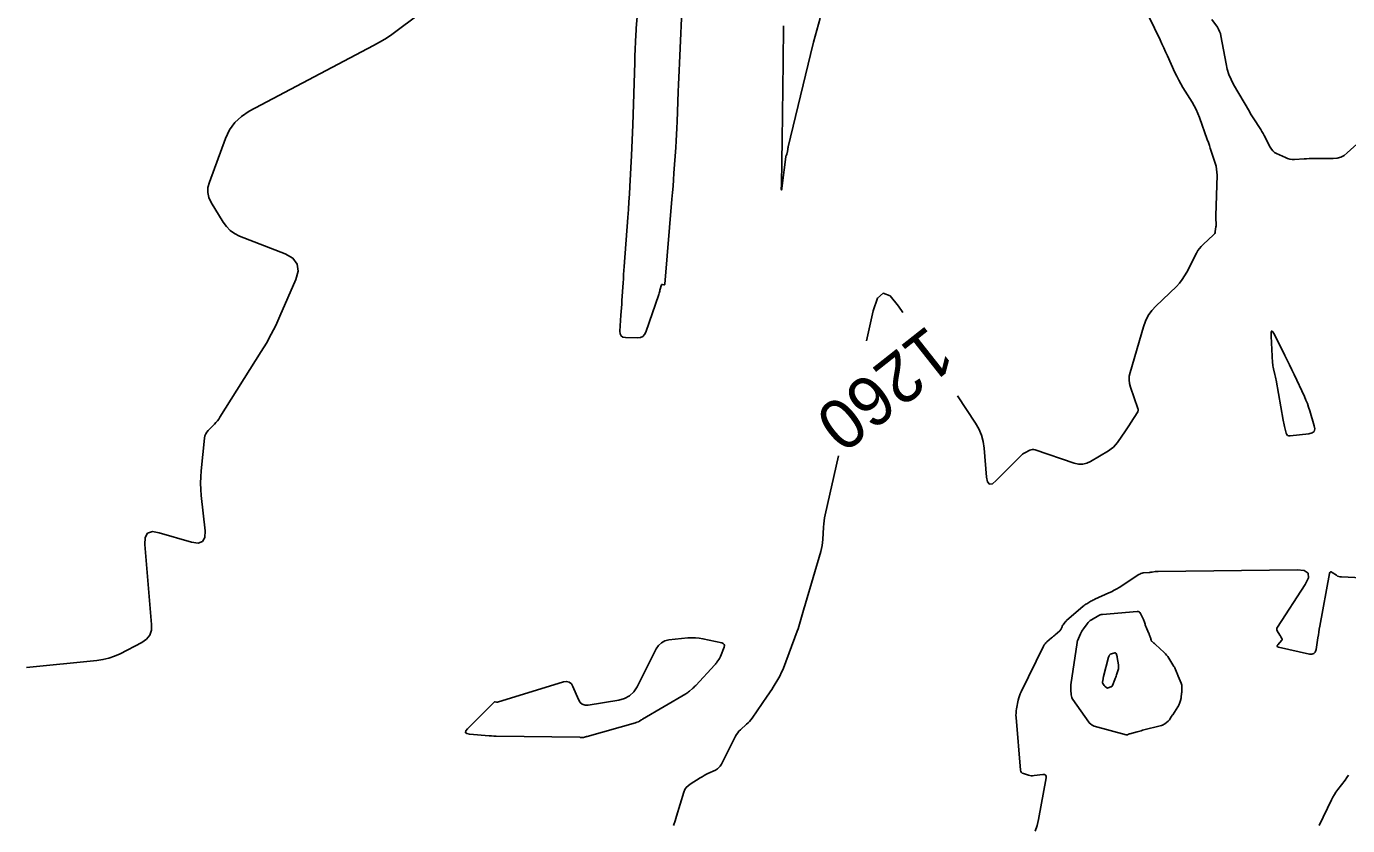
# Model space of a CAD drawing. Extents: x 658976 to 668721, y 639543 to 647196.
# Drawn here: x 661357.2 to 661516.6, y 642641.7 to 642738.1 of the extents above; entities that cross this region are included whole.
import ezdxf

# ---------------------------------------------------------------- set-up
doc = ezdxf.new("R2010")
doc.units = 0
for name, color, linetype in [('Ex_Contour Labels', 7, 'Continuous'), ('Ex_Major Contours', 7, 'Continuous'), ('Ex_Minor Contours', 7, 'Continuous')]:
    doc.layers.add(name, color=color, linetype=linetype)

msp = doc.modelspace()

# ---------------------------------------------------------------- linework, layer by layer
at = {"layer": 'Ex_Major Contours'}
for points in [[(661469.55, 642693.57), (661471.72, 642690.28), (661472.12, 642689.57), (661472.44, 642688.83), (661472.65, 642688.05), (661472.76, 642687.24), (661473.05, 642683.77), (661473.17, 642683.18), (661473.4, 642682.92), (661473.75, 642682.97), (661474.22, 642683.34), (661477.13, 642686.31), (661477.25, 642686.42), (661477.39, 642686.53), (661477.52, 642686.62), (661477.67, 642686.7), (661478.28, 642687.01), (661478.43, 642687.07), (661478.59, 642687.1), (661478.74, 642687.09), (661478.9, 642687.05), (661483.64, 642685.45), (661484.15, 642685.34), (661484.65, 642685.33), (661485.14, 642685.44), (661485.61, 642685.66), (661487.76, 642686.95), (661488.07, 642687.16), (661488.36, 642687.39), (661488.61, 642687.66), (661488.84, 642687.95), (661489.81, 642689.35), (661489.97, 642689.58), (661490.12, 642689.82), (661490.28, 642690.05), (661490.43, 642690.28), (661491.29, 642691.64), (661491.3, 642691.67), (661491.31, 642691.7), (661491.32, 642691.73), (661491.33, 642691.76), (661491.34, 642691.89), (661491.34, 642691.92), (661491.33, 642691.95), (661491.33, 642691.99), (661491.32, 642692.02), (661490.41, 642694.6), (661490.29, 642695.05), (661490.24, 642695.49), (661490.27, 642695.94), (661490.36, 642696.38), (661491.97, 642701.89), (661492.23, 642702.59), (661492.56, 642703.24), (661492.98, 642703.84), (661493.48, 642704.38), (661495.95, 642706.77), (661496.32, 642707.16), (661496.65, 642707.58), (661496.95, 642708.02), (661497.22, 642708.49), (661498.39, 642710.79), (661498.55, 642711.08), (661498.74, 642711.34), (661498.94, 642711.59), (661499.17, 642711.82), (661500.43, 642712.97), (661500.52, 642713.06), (661500.58, 642713.16), (661500.63, 642713.28), (661500.65, 642713.4), (661500.73, 642713.94), (661500.74, 642714.05), (661500.75, 642714.16), (661500.75, 642714.27), (661500.75, 642714.38), (661500.73, 642714.82), (661500.72, 642714.93), (661500.72, 642715.04), (661500.72, 642715.15), (661500.72, 642715.26), (661500.86, 642720.16), (661500.85, 642720.54), (661500.81, 642720.9), (661500.74, 642721.27), (661500.64, 642721.63), (661500.17, 642723.06), (661500.05, 642723.42), (661499.93, 642723.77), (661499.81, 642724.13), (661499.68, 642724.49), (661498.74, 642727.13), (661498.55, 642727.61), (661498.34, 642728.08), (661498.1, 642728.54), (661497.84, 642728.99), (661496.75, 642730.75), (661496.48, 642731.19), (661496.23, 642731.65), (661495.99, 642732.11), (661495.77, 642732.58), (661494.88, 642734.56), (661494.66, 642735.05), (661494.43, 642735.53), (661494.21, 642736.02), (661493.98, 642736.5), (661492.64, 642739.32)], [(661500.25, 642738.94), (661500.9, 642738.01), (661501.05, 642737.77), (661501.17, 642737.52), (661501.26, 642737.26), (661501.33, 642736.99), (661501.95, 642733.6), (661502.1, 642732.96), (661502.3, 642732.33), (661502.55, 642731.72), (661502.86, 642731.13), (661504.77, 642727.84), (661504.91, 642727.59), (661505.06, 642727.35), (661505.21, 642727.11), (661505.36, 642726.87), (661505.98, 642725.93), (661506.13, 642725.69), (661506.28, 642725.45), (661506.42, 642725.2), (661506.55, 642724.96), (661507.27, 642723.56), (661507.42, 642723.32), (661507.6, 642723.11), (661507.81, 642722.93), (661508.05, 642722.79), (661509.1, 642722.29), (661509.36, 642722.18), (661509.63, 642722.11), (661509.91, 642722.07), (661510.2, 642722.07), (661511.37, 642722.14), (661511.67, 642722.16), (661511.96, 642722.17), (661512.25, 642722.18), (661512.55, 642722.18), (661514.88, 642722.19), (661515.35, 642722.24), (661515.79, 642722.36), (661516.2, 642722.57), (661516.57, 642722.86), (661518.13, 642724.29)], [(661458.56, 642700.18), (661459.36, 642703.83), (661459.88, 642705.34), (661460.56, 642705.93), (661461.42, 642705.62), (661462.43, 642704.4), (661462.94, 642703.63)], [(661435.3, 642641.74), (661435.47, 642642.31), (661435.65, 642642.88), (661436.54, 642645.77), (661436.66, 642646.07), (661436.83, 642646.33), (661437.04, 642646.55), (661437.29, 642646.74), (661438.52, 642647.5), (661438.74, 642647.63), (661438.97, 642647.76), (661439.2, 642647.88), (661439.43, 642648), (661440.36, 642648.44), (661440.58, 642648.57), (661440.77, 642648.73), (661440.93, 642648.91), (661441.06, 642649.13), (661442.77, 642652.52), (661442.89, 642652.73), (661443.03, 642652.93), (661443.18, 642653.12), (661443.36, 642653.29), (661444.1, 642653.96), (661444.28, 642654.13), (661444.45, 642654.31), (661444.61, 642654.5), (661444.76, 642654.7), (661446.59, 642657.34), (661446.78, 642657.61), (661446.96, 642657.88), (661447.13, 642658.16), (661447.3, 642658.44), (661447.98, 642659.56), (661448.14, 642659.85), (661448.29, 642660.14), (661448.43, 642660.44), (661448.55, 642660.74), (661450.21, 642665.2), (661450.31, 642665.47), (661450.4, 642665.74), (661450.48, 642666.02), (661450.56, 642666.3), (661450.87, 642667.42), (661450.95, 642667.7), (661451.03, 642667.98), (661451.11, 642668.26), (661451.2, 642668.54), (661453.06, 642674.78), (661453.15, 642675.14), (661453.23, 642675.5), (661453.28, 642675.87), (661453.31, 642676.24), (661453.38, 642677.74), (661453.41, 642678.11), (661453.45, 642678.48), (661453.51, 642678.85), (661453.58, 642679.22), (661455.2, 642686.34)]]:
    msp.add_lwpolyline(points, dxfattribs=at)
for points in [[(661440.91, 642662.04), (661440.87, 642661.95), (661440.82, 642661.87), (661440.76, 642661.78), (661440.53, 642661.45), (661440.48, 642661.37), (661440.41, 642661.29), (661440.35, 642661.21), (661440.28, 642661.14), (661437.96, 642658.64), (661437.87, 642658.55), (661437.78, 642658.46), (661437.69, 642658.37), (661437.59, 642658.28), (661437.2, 642657.94), (661437.1, 642657.85), (661437, 642657.78), (661436.89, 642657.7), (661436.78, 642657.63), (661431.53, 642654.56), (661431.49, 642654.53), (661431.45, 642654.5), (661431.41, 642654.48), (661431.36, 642654.45), (661431.18, 642654.33), (661431.15, 642654.31), (661431.11, 642654.29), (661431.07, 642654.27), (661431.03, 642654.25), (661430.87, 642654.19), (661430.83, 642654.18), (661430.79, 642654.16), (661430.75, 642654.15), (661430.71, 642654.14), (661424.88, 642652.5), (661424.82, 642652.49), (661424.77, 642652.47), (661424.72, 642652.46), (661424.67, 642652.44), (661424.42, 642652.37), (661424.39, 642652.36), (661424.35, 642652.36), (661424.31, 642652.36), (661424.28, 642652.36), (661424.13, 642652.38), (661424.09, 642652.38), (661424.05, 642652.38), (661424.02, 642652.38), (661423.98, 642652.39), (661413.91, 642652.53), (661413.84, 642652.53), (661413.77, 642652.53), (661413.69, 642652.54), (661413.62, 642652.54), (661413.33, 642652.55), (661413.25, 642652.56), (661413.18, 642652.56), (661413.11, 642652.56), (661413.03, 642652.57), (661410.67, 642652.76), (661410.34, 642652.83), (661410.19, 642652.96), (661410.22, 642653.16), (661410.42, 642653.42), (661413.63, 642656.61), (661413.66, 642656.64), (661413.69, 642656.65), (661413.72, 642656.66), (661413.76, 642656.65), (661413.92, 642656.62), (661413.96, 642656.61), (661414, 642656.61), (661414.03, 642656.61), (661414.07, 642656.62), (661422, 642659.06), (661422.38, 642659.12), (661422.7, 642659.05), (661422.96, 642658.85), (661423.16, 642658.52), (661423.82, 642656.94), (661424.02, 642656.6), (661424.28, 642656.38), (661424.61, 642656.27), (661425, 642656.28), (661428.69, 642656.86), (661429.39, 642657.05), (661429.99, 642657.38), (661430.49, 642657.85), (661430.89, 642658.46), (661433.19, 642663.04), (661433.47, 642663.47), (661433.82, 642663.79), (661434.24, 642664), (661434.73, 642664.12), (661437, 642664.37), (661437.46, 642664.4), (661437.92, 642664.4), (661438.38, 642664.35), (661438.83, 642664.27), (661441.1, 642663.77), (661441.28, 642663.7), (661441.39, 642663.59), (661441.43, 642663.44), (661441.38, 642663.24), (661440.95, 642662.14)], [(661488.99, 642660.96), (661488.99, 642660.81), (661488.97, 642660.66), (661488.93, 642660.51), (661488.73, 642659.91), (661488.68, 642659.77), (661488.63, 642659.62), (661488.58, 642659.48), (661488.52, 642659.34), (661488.25, 642658.64), (661488.22, 642658.58), (661488.18, 642658.53), (661488.12, 642658.49), (661488.06, 642658.46), (661487.74, 642658.34), (661487.69, 642658.33), (661487.64, 642658.33), (661487.59, 642658.34), (661487.55, 642658.37), (661487.36, 642658.51), (661487.32, 642658.54), (661487.29, 642658.58), (661487.26, 642658.61), (661487.23, 642658.65), (661487.08, 642658.87), (661487.07, 642658.88), (661487.06, 642658.9), (661487.06, 642658.91), (661487.05, 642658.93), (661487.05, 642658.99), (661487.05, 642659.01), (661487.05, 642659.02), (661487.05, 642659.04), (661487.05, 642659.05), (661487.11, 642659.44), (661487.12, 642659.51), (661487.13, 642659.58), (661487.15, 642659.65), (661487.16, 642659.72), (661487.77, 642662.05), (661487.78, 642662.07), (661487.78, 642662.09), (661487.79, 642662.11), (661487.79, 642662.13), (661487.83, 642662.2), (661487.83, 642662.21), (661487.84, 642662.23), (661487.85, 642662.25), (661487.86, 642662.26), (661487.92, 642662.34), (661487.93, 642662.35), (661487.94, 642662.37), (661487.96, 642662.38), (661487.98, 642662.39), (661488.05, 642662.44), (661488.07, 642662.45), (661488.09, 642662.46), (661488.11, 642662.46), (661488.13, 642662.47), (661488.51, 642662.57), (661488.57, 642662.58), (661488.61, 642662.57), (661488.65, 642662.54), (661488.68, 642662.49), (661488.77, 642662.25), (661488.79, 642662.19), (661488.81, 642662.13), (661488.82, 642662.07), (661488.83, 642662), (661488.98, 642661.11)]]:
    msp.add_lwpolyline(points, close=True, dxfattribs=at)
at = {"layer": 'Ex_Minor Contours'}
for points in [[(661436.39, 642741.86), (661436.01, 642733.67), (661435.97, 642732.81), (661435.94, 642731.96), (661435.9, 642731.1), (661435.86, 642730.24), (661435.72, 642726.64), (661435.68, 642725.86), (661435.64, 642725.08), (661435.6, 642724.3), (661435.55, 642723.52), (661435.34, 642720.41), (661435.28, 642719.63), (661435.23, 642718.86), (661435.17, 642718.08), (661435.1, 642717.3), (661434.23, 642707.03), (661434.22, 642706.99), (661434.2, 642706.96), (661434.17, 642706.95), (661434.13, 642706.96), (661433.95, 642707.01), (661433.91, 642707.01), (661433.88, 642707), (661433.85, 642706.98), (661433.84, 642706.94), (661433.65, 642706.29), (661433.62, 642706.17), (661433.58, 642706.05), (661433.54, 642705.93), (661433.5, 642705.8), (661431.94, 642701.25), (661431.79, 642700.95), (661431.58, 642700.74), (661431.31, 642700.61), (661430.97, 642700.58), (661429.51, 642700.61), (661429.19, 642700.66), (661428.97, 642700.8), (661428.85, 642701.04), (661428.82, 642701.36), (661428.95, 642703.29), (661428.98, 642703.73), (661429.01, 642704.18), (661429.04, 642704.62), (661429.07, 642705.07), (661429.2, 642707.18), (661429.24, 642707.68), (661429.27, 642708.18), (661429.31, 642708.68), (661429.34, 642709.18), (661429.78, 642715.09), (661429.85, 642716.02), (661429.91, 642716.95), (661429.97, 642717.88), (661430.02, 642718.81), (661430.21, 642722.54), (661430.26, 642723.47), (661430.3, 642724.4), (661430.34, 642725.33), (661430.37, 642726.26), (661430.6, 642733.75), (661430.61, 642734.1), (661430.62, 642734.44), (661430.64, 642734.79), (661430.65, 642735.13), (661430.71, 642736.51), (661430.73, 642736.86), (661430.75, 642737.2), (661430.78, 642737.55), (661430.8, 642737.89), (661431.61, 642747.73)], [(661404.3, 642739.38), (661401.77, 642737.5), (661401.13, 642737.04), (661400.47, 642736.6), (661399.8, 642736.2), (661399.11, 642735.81), (661384.11, 642727.88), (661383.16, 642727.27), (661382.37, 642726.52), (661381.73, 642725.63), (661381.24, 642724.61), (661379.29, 642719.35), (661379.12, 642718.71), (661379.11, 642718.09), (661379.24, 642717.48), (661379.52, 642716.88), (661380.95, 642714.53), (661381.34, 642713.98), (661381.81, 642713.52), (661382.34, 642713.14), (661382.94, 642712.84), (661388.43, 642710.68), (661389.35, 642710.15), (661389.87, 642709.46), (661389.99, 642708.6), (661389.71, 642707.58), (661387.79, 642703.16), (661387.29, 642702.06), (661386.75, 642700.99), (661386.17, 642699.93), (661385.55, 642698.9), (661380.57, 642690.98), (661380.43, 642690.76), (661380.27, 642690.55), (661380.09, 642690.35), (661379.91, 642690.15), (661379.15, 642689.39), (661378.98, 642689.19), (661378.85, 642688.98), (661378.76, 642688.74), (661378.72, 642688.48), (661378.31, 642684.53), (661378.25, 642683.78), (661378.23, 642683.03), (661378.26, 642682.29), (661378.32, 642681.54), (661378.77, 642677.29), (661378.74, 642676.49), (661378.46, 642675.99), (661377.92, 642675.8), (661377.13, 642675.92), (661373.23, 642677.06), (661372.41, 642677.19), (661371.84, 642676.99), (661371.53, 642676.47), (661371.49, 642675.64), (661372.32, 642665.97), (661372.29, 642665.29), (661372.09, 642664.7), (661371.7, 642664.21), (661371.13, 642663.82), (661368.51, 642662.46), (661367.84, 642662.16), (661367.16, 642661.92), (661366.45, 642661.75), (661365.73, 642661.64), (661357.22, 642660.82)], [(661452.97, 642739.12), (661452.57, 642737.67), (661452.19, 642736.21), (661451.83, 642734.75), (661449.13, 642723.59), (661449.11, 642723.51), (661449.09, 642723.43), (661449.08, 642723.35), (661449.06, 642723.27), (661448.98, 642722.85), (661448.97, 642722.81), (661448.96, 642722.77), (661448.95, 642722.73), (661448.94, 642722.69), (661448.88, 642722.54), (661448.87, 642722.5), (661448.85, 642722.47), (661448.85, 642722.43), (661448.84, 642722.39), (661448.41, 642718.95), (661448.35, 642718.54), (661448.31, 642718.41), (661448.29, 642718.55), (661448.3, 642718.96), (661448.36, 642721.86), (661448.37, 642722.07), (661448.37, 642722.28), (661448.37, 642722.5), (661448.37, 642722.71), (661448.38, 642723.56), (661448.38, 642723.78), (661448.38, 642723.99), (661448.38, 642724.21), (661448.38, 642724.42), (661448.51, 642733.79), (661448.53, 642735.25), (661448.54, 642736.72), (661448.55, 642738.18)], [(661478.9, 642641.05), (661479.14, 642641.74), (661479.31, 642642.46), (661480.23, 642647.48), (661480.24, 642647.68), (661480.18, 642647.82), (661480.05, 642647.89), (661479.85, 642647.89), (661478.78, 642647.76), (661478.61, 642647.75), (661478.45, 642647.75), (661478.29, 642647.77), (661478.13, 642647.81), (661477.5, 642648), (661477.36, 642648.06), (661477.26, 642648.15), (661477.19, 642648.27), (661477.16, 642648.42), (661476.62, 642654.77), (661476.6, 642655.04), (661476.61, 642655.3), (661476.63, 642655.56), (661476.67, 642655.83), (661476.87, 642656.87), (661476.93, 642657.13), (661477.01, 642657.38), (661477.1, 642657.63), (661477.21, 642657.87), (661479.93, 642663.37), (661480.02, 642663.52), (661480.11, 642663.66), (661480.22, 642663.78), (661480.34, 642663.9), (661480.9, 642664.38), (661481.01, 642664.47), (661481.12, 642664.57), (661481.23, 642664.66), (661481.34, 642664.76), (661481.89, 642665.24), (661481.94, 642665.28), (661481.98, 642665.34), (661482.02, 642665.4), (661482.05, 642665.46), (661482.16, 642665.72), (661482.19, 642665.78), (661482.23, 642665.85), (661482.26, 642665.91), (661482.3, 642665.96), (661482.5, 642666.23), (661482.55, 642666.3), (661482.6, 642666.36), (661482.65, 642666.41), (661482.71, 642666.47), (661484.7, 642668.18), (661484.81, 642668.27), (661484.92, 642668.35), (661485.03, 642668.43), (661485.15, 642668.5), (661485.62, 642668.79), (661485.74, 642668.86), (661485.86, 642668.92), (661485.99, 642668.98), (661486.11, 642669.04), (661487.82, 642669.79), (661488.14, 642669.94), (661488.46, 642670.11), (661488.77, 642670.28), (661489.07, 642670.47), (661491.41, 642672), (661491.54, 642672.07), (661491.67, 642672.13), (661491.81, 642672.17), (661491.96, 642672.2), (661492.69, 642672.27), (661492.77, 642672.28), (661492.86, 642672.29), (661492.95, 642672.3), (661493.04, 642672.31), (661493.4, 642672.37), (661493.49, 642672.38), (661493.58, 642672.39), (661493.67, 642672.39), (661493.76, 642672.4), (661510.53, 642672.59), (661511.39, 642672.49), (661511.84, 642672.16), (661511.88, 642671.61), (661511.5, 642670.82), (661508.14, 642665.65), (661508.09, 642665.55), (661508.07, 642665.45), (661508.08, 642665.34), (661508.13, 642665.24), (661508.44, 642664.71), (661508.47, 642664.65), (661508.5, 642664.6), (661508.53, 642664.55), (661508.56, 642664.5), (661508.69, 642664.29), (661508.72, 642664.24), (661508.72, 642664.19), (661508.71, 642664.14), (661508.68, 642664.1), (661508.18, 642663.55), (661508.12, 642663.45), (661508.11, 642663.37), (661508.16, 642663.31), (661508.27, 642663.27), (661512, 642662.42), (661512.31, 642662.4), (661512.55, 642662.48), (661512.71, 642662.67), (661512.81, 642662.97), (661513.02, 642664.38), (661513.08, 642664.73), (661513.14, 642665.08), (661513.2, 642665.43), (661513.26, 642665.79), (661514.43, 642672.15), (661514.47, 642672.28), (661514.54, 642672.34), (661514.63, 642672.34), (661514.75, 642672.28), (661515.28, 642671.92), (661515.41, 642671.83), (661515.56, 642671.77), (661515.7, 642671.73), (661515.86, 642671.72), (661521.45, 642671.47)], [(661516.7, 642647.83), (661516.51, 642647.52), (661516.3, 642647.23), (661515.42, 642646.07), (661515.21, 642645.77), (661515.01, 642645.47), (661514.83, 642645.15), (661514.67, 642644.83), (661513.2, 642641.74)]]:
    msp.add_lwpolyline(points, dxfattribs=at)
for points in [[(661507.63, 642697.01), (661507.6, 642697.18), (661507.58, 642697.36), (661507.56, 642697.54), (661507.38, 642700.77), (661507.38, 642701.23), (661507.46, 642701.4), (661507.61, 642701.29), (661507.84, 642700.89), (661509.05, 642698.44), (661509.33, 642697.87), (661509.61, 642697.29), (661509.89, 642696.71), (661510.16, 642696.13), (661511.4, 642693.48), (661511.59, 642693.05), (661511.76, 642692.63), (661511.91, 642692.19), (661512.05, 642691.75), (661512.59, 642689.95), (661512.64, 642689.57), (661512.56, 642689.28), (661512.32, 642689.09), (661511.95, 642688.99), (661509.69, 642688.73), (661509.51, 642688.74), (661509.36, 642688.8), (661509.26, 642688.91), (661509.19, 642689.08), (661509.01, 642689.86), (661508.97, 642690.06), (661508.92, 642690.26), (661508.88, 642690.45), (661508.85, 642690.65), (661507.98, 642695.46), (661507.95, 642695.63), (661507.91, 642695.8), (661507.87, 642695.98), (661507.83, 642696.15), (661507.67, 642696.84)], [(661490.29, 642652.81), (661490.25, 642652.79), (661490.22, 642652.78), (661490.18, 642652.76), (661490.05, 642652.7), (661490.01, 642652.68), (661489.98, 642652.68), (661489.94, 642652.68), (661489.91, 642652.68), (661486.03, 642653.73), (661485.97, 642653.75), (661485.91, 642653.77), (661485.86, 642653.8), (661485.8, 642653.84), (661485.59, 642654), (661485.54, 642654.04), (661485.49, 642654.09), (661485.45, 642654.13), (661485.41, 642654.19), (661483.48, 642656.93), (661483.4, 642657.06), (661483.34, 642657.2), (661483.3, 642657.34), (661483.27, 642657.49), (661483.22, 642658.11), (661483.21, 642658.27), (661483.21, 642658.42), (661483.21, 642658.58), (661483.23, 642658.73), (661483.97, 642663.81), (661483.98, 642663.83), (661483.98, 642663.84), (661483.98, 642663.86), (661483.99, 642663.88), (661484, 642663.94), (661484.01, 642663.96), (661484.01, 642663.97), (661484.02, 642663.99), (661484.02, 642664), (661484.4, 642664.88), (661484.47, 642665.03), (661484.55, 642665.17), (661484.64, 642665.31), (661484.73, 642665.45), (661485.19, 642666.07), (661485.3, 642666.22), (661485.43, 642666.34), (661485.57, 642666.46), (661485.72, 642666.56), (661486.6, 642667.08), (661486.63, 642667.1), (661486.67, 642667.12), (661486.7, 642667.13), (661486.74, 642667.14), (661486.89, 642667.18), (661486.92, 642667.19), (661486.96, 642667.2), (661487, 642667.21), (661487.04, 642667.21), (661491.21, 642667.56), (661491.34, 642667.55), (661491.45, 642667.51), (661491.54, 642667.44), (661491.62, 642667.33), (661491.92, 642666.75), (661491.96, 642666.67), (661492, 642666.58), (661492.04, 642666.49), (661492.06, 642666.4), (661492.17, 642666.02), (661492.2, 642665.93), (661492.23, 642665.84), (661492.26, 642665.75), (661492.3, 642665.66), (661492.6, 642665), (661492.63, 642664.93), (661492.66, 642664.86), (661492.69, 642664.79), (661492.72, 642664.72), (661492.85, 642664.37), (661492.87, 642664.34), (661492.88, 642664.3), (661492.88, 642664.26), (661492.89, 642664.23), (661492.91, 642664.08), (661492.92, 642664.05), (661492.94, 642664.02), (661492.96, 642663.99), (661492.98, 642663.96), (661493.24, 642663.75), (661493.3, 642663.71), (661493.35, 642663.66), (661493.4, 642663.62), (661493.45, 642663.57), (661494.47, 642662.63), (661494.63, 642662.46), (661494.78, 642662.29), (661494.92, 642662.11), (661495.04, 642661.92), (661495.66, 642660.94), (661495.71, 642660.85), (661495.76, 642660.75), (661495.81, 642660.66), (661495.85, 642660.56), (661496.01, 642660.16), (661496.05, 642660.06), (661496.1, 642659.96), (661496.14, 642659.86), (661496.18, 642659.77), (661496.54, 642658.9), (661496.58, 642658.8), (661496.6, 642658.69), (661496.62, 642658.58), (661496.62, 642658.47), (661496.6, 642657.96), (661496.6, 642657.87), (661496.6, 642657.79), (661496.59, 642657.7), (661496.58, 642657.62), (661496.54, 642657.28), (661496.53, 642657.2), (661496.52, 642657.12), (661496.5, 642657.04), (661496.48, 642656.96), (661496.32, 642656.47), (661496.29, 642656.37), (661496.24, 642656.26), (661496.19, 642656.16), (661496.13, 642656.07), (661495.51, 642655.11), (661495.46, 642655.05), (661495.42, 642654.98), (661495.38, 642654.91), (661495.34, 642654.85), (661495.17, 642654.57), (661495.12, 642654.51), (661495.07, 642654.45), (661495.02, 642654.39), (661494.96, 642654.34), (661494.56, 642654.01), (661494.47, 642653.95), (661494.37, 642653.89), (661494.27, 642653.85), (661494.16, 642653.81), (661491.88, 642653.23), (661491.72, 642653.18), (661491.56, 642653.14), (661491.39, 642653.1), (661491.23, 642653.06), (661490.32, 642652.82)]]:
    msp.add_lwpolyline(points, close=True, dxfattribs=at)

# ---------------------------------------------------------------- texts
at = {"layer": 'Ex_Contour Labels'}
msp.add_text('1260', height=6, rotation=218.2775, dxfattribs=at).set_placement((661466.01, 642702.24))

doc.saveas('drawing.dxf')
